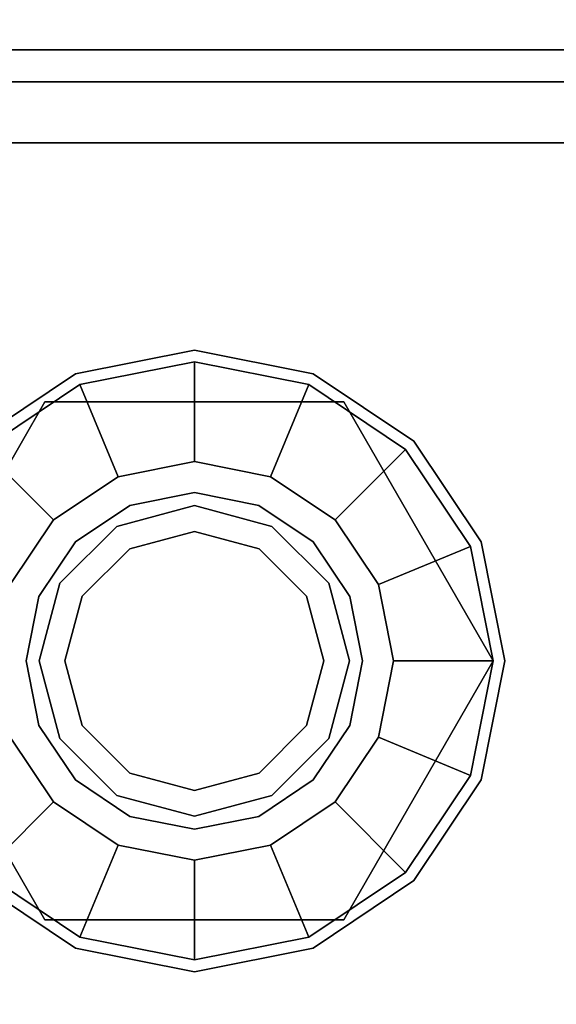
# Model space of a CAD drawing. Extents: x -48 to 48, y -49.6 to 48.
# Tile 652 of 656: x 11.3 to 12.6, y 0.9 to 3.3. Entities that reach past the tile are written whole.
import ezdxf

# ---------------------------------------------------------------- set-up
doc = ezdxf.new("R2010")
doc.units = 0

msp = doc.modelspace()

# ---------------------------------------------------------------- linework, layer by layer
at = {"layer": '13H1 [57]', "color": 0}
for points, invisible_edges in [([(9.5, -3.25, 63.5625), (9.5, 3.75, 63.5625), (14.5, 3.75, 63.5625)], 12), ([(9.5, -3.25, 63.5625), (14.5, 3.75, 63.5625), (14.5, -3.25, 63.5625)], 1), ([(14.5, -3.25, 64.0625), (14.5, 3.75, 64.0625), (9.5, 3.75, 64.0625)], 12), ([(14.5, -3.25, 64.0625), (9.5, 3.75, 64.0625), (9.5, -3.25, 64.0625)], 1)]:
    msp.add_3dface(points, dxfattribs=dict(at, invisible_edges=invisible_edges))
at = {"layer": '13H1 [57]', "color": 6}
for points, invisible_edges in [([(12.1563, 1.75, 63.5575), (11.5945, 2.12533, 63.5575), (11.75, 2.15625, 63.5575)], 13), ([(12.1253, 1.90547, 64.0675), (11.75, 2.15625, 64.0675), (11.5945, 2.12533, 64.0675)], 13), ([(12.1563, 1.75, 63.5575), (11.75, 2.15625, 63.5575), (11.9055, 2.12533, 63.5575)], 13), ([(12.1253, 1.90547, 64.0675), (11.9055, 2.12533, 64.0675), (11.75, 2.15625, 64.0675)], 13), ([(12.1563, 1.75, 63.5575), (11.4627, 2.03726, 63.5575), (11.5945, 2.12533, 63.5575)], 13), ([(12.1253, 1.90547, 64.0675), (11.5945, 2.12533, 64.0675), (11.4627, 2.03726, 64.0675)], 13), ([(12.1563, 1.75, 63.5575), (11.9055, 2.12533, 63.5575), (12.0373, 2.03726, 63.5575)], 13), ([(12.1253, 1.90547, 64.0675), (12.0373, 2.03726, 64.0675), (11.9055, 2.12533, 64.0675)], 12), ([(12.1563, 1.75, 63.5575), (11.3747, 1.90547, 63.5575), (11.4627, 2.03726, 63.5575)], 13), ([(12.1253, 1.90547, 64.0675), (11.4627, 2.03726, 64.0675), (11.3747, 1.90547, 64.0675)], 13), ([(12.1563, 1.75, 63.5575), (12.0373, 2.03726, 63.5575), (12.1253, 1.90547, 63.5575)], 1), ([(12.1563, 1.75, 63.5575), (11.3438, 1.75, 63.5575), (11.3747, 1.90547, 63.5575)], 13), ([(12.1253, 1.90547, 64.0675), (11.3747, 1.90547, 64.0675), (11.3438, 1.75, 64.0675)], 13), ([(12.1253, 1.90547, 64.0675), (11.3438, 1.75, 64.0675), (11.3747, 1.59453, 64.0675)], 13), ([(12.1253, 1.90547, 64.0675), (11.3747, 1.59453, 64.0675), (11.4627, 1.46274, 64.0675)], 13), ([(12.1253, 1.90547, 64.0675), (11.4627, 1.46274, 64.0675), (11.5945, 1.37467, 64.0675)], 13), ([(12.1253, 1.90547, 64.0675), (11.5945, 1.37467, 64.0675), (11.75, 1.34375, 64.0675)], 13), ([(12.1253, 1.90547, 64.0675), (11.75, 1.34375, 64.0675), (11.9055, 1.37467, 64.0675)], 13), ([(12.1253, 1.90547, 64.0675), (11.9055, 1.37467, 64.0675), (12.0373, 1.46274, 64.0675)], 13), ([(12.1253, 1.90547, 64.0675), (12.0373, 1.46274, 64.0675), (12.1253, 1.59453, 64.0675)], 13), ([(12.1253, 1.90547, 64.0675), (12.1253, 1.59453, 64.0675), (12.1562, 1.75, 64.0675)], 1), ([(12.1563, 1.75, 63.5575), (11.3747, 1.59453, 63.5575), (11.3438, 1.75, 63.5575)], 13), ([(12.1563, 1.75, 63.5575), (11.4627, 1.46274, 63.5575), (11.3747, 1.59453, 63.5575)], 13), ([(12.1563, 1.75, 63.5575), (11.5945, 1.37467, 63.5575), (11.4627, 1.46274, 63.5575)], 13), ([(12.1563, 1.75, 63.5575), (11.75, 1.34375, 63.5575), (11.5945, 1.37467, 63.5575)], 13), ([(12.1563, 1.75, 63.5575), (11.9055, 1.37467, 63.5575), (11.75, 1.34375, 63.5575)], 13), ([(12.1563, 1.75, 63.5575), (12.0373, 1.46274, 63.5575), (11.9055, 1.37467, 63.5575)], 13), ([(12.1563, 1.75, 63.5575), (12.1253, 1.59453, 63.5575), (12.0373, 1.46274, 63.5575)], 12)]:
    msp.add_3dface(points, dxfattribs=dict(at, invisible_edges=invisible_edges))
at = {"layer": '2C1 [2]', "color": 1}
for points, invisible_edges in [([(0.1725, 4.5375, 46.125), (5.35616, 3.26306, 46.125), (15.0475, -3.225, 46.125)], 15), ([(0.1725, 4.5375, 46.125), (15.0475, -3.225, 46.125), (5.5475, -3.225, 46.125)], 13), ([(0.1725, 4.5375, 29.5375), (5.35616, 3.26306, 29.5375), (15.0475, -3.225, 29.5375)], 15), ([(0.1725, 4.5375, 29.5375), (15.0475, -3.225, 29.5375), (5.5475, -3.225, 29.5375)], 13), ([(5.35616, 3.26306, 46.125), (5.5475, 3.225, 46.125), (15.0475, -3.225, 46.125)], 14), ([(5.35616, 3.26306, 29.5375), (5.5475, 3.225, 29.5375), (15.0475, -3.225, 29.5375)], 14), ([(0.1725, -4.5375, 46.625), (5.35616, -3.26306, 46.625), (15.0475, 3.225, 46.625)], 15), ([(0.1725, -4.5375, 46.625), (15.0475, 3.225, 46.625), (5.5475, 3.225, 46.625)], 13), ([(0.1725, -4.5375, 30.0375), (5.35616, -3.26306, 30.0375), (15.0475, 3.225, 30.0375)], 15), ([(0.1725, -4.5375, 30.0375), (15.0475, 3.225, 30.0375), (5.5475, 3.225, 30.0375)], 13), ([(5.35616, -3.26306, 46.625), (5.5475, -3.225, 46.625), (15.0475, 3.225, 46.625)], 14), ([(5.35616, -3.26306, 30.0375), (5.5475, -3.225, 30.0375), (15.0475, 3.225, 30.0375)], 14), ([(5.5475, 3.225, 46.125), (15.0475, 3.225, 46.125), (15.0475, -3.225, 46.125)], 12), ([(5.5475, -3.225, 46.625), (15.0475, -3.225, 46.625), (15.0475, 3.225, 46.625)], 12), ([(5.5475, 3.225, 46.125), (5.5475, 3.225, 46.625), (15.0475, 3.225, 46.625)], 12), ([(5.5475, 3.225, 46.125), (15.0475, 3.225, 46.625), (15.0475, 3.225, 46.125)], 1), ([(5.5475, 3.225, 29.5375), (15.0475, 3.225, 29.5375), (15.0475, -3.225, 29.5375)], 12), ([(5.5475, -3.225, 30.0375), (15.0475, -3.225, 30.0375), (15.0475, 3.225, 30.0375)], 12), ([(5.5475, 3.225, 29.5375), (5.5475, 3.225, 30.0375), (15.0475, 3.225, 30.0375)], 12), ([(5.5475, 3.225, 29.5375), (15.0475, 3.225, 30.0375), (15.0475, 3.225, 29.5375)], 1)]:
    msp.add_3dface(points, dxfattribs=dict(at, invisible_edges=invisible_edges))
at = {"layer": '3P2 [9]', "color": 0}
for points, invisible_edges in [([(7.5625, 2.21875, 46.125), (15.0625, 3, 46.125), (6.0625, 3, 46.125)], 13), ([(13.5625, 2.21875, 46), (10.5625, 2.21875, 46), (6.0625, 3, 46)], 15), ([(13.5625, 2.21875, 46), (6.0625, 3, 46), (15.0625, 3, 46)], 13), ([(15.0625, 3, 46.125), (15.0625, 3, 46), (6.0625, 3, 46)], 12), ([(15.0625, 3, 46.125), (6.0625, 3, 46), (6.0625, 3, 46.125)], 1), ([(7.5625, 2.21875, 46.125), (10.5625, 2.21875, 46.125), (15.0625, 3, 46.125)], 15), ([(10.5625, 2.21875, 46.125), (13.5625, 2.21875, 46.125), (15.0625, 3, 46.125)], 15), ([(10.5625, 2.21875, 46.125), (10.7969, 2.15595, 46.125), (13.0938, 1.75, 46.125)], 14), ([(10.5625, 2.21875, 46.125), (13.0938, 1.75, 46.125), (13.1566, 1.98438, 46.125)], 13), ([(10.5625, 2.21875, 46.125), (13.1566, 1.98438, 46.125), (13.3281, 2.15595, 46.125)], 13), ([(10.5625, 2.21875, 46.125), (13.3281, 2.15595, 46.125), (13.5625, 2.21875, 46.125)], 13), ([(13.5625, 2.21875, 46), (10.7969, 2.15595, 46), (10.5625, 2.21875, 46)], 13), ([(13.5625, 2.21875, 46), (10.9684, 1.98438, 46), (10.7969, 2.15595, 46)], 13), ([(13.5625, 2.21875, 46), (11.0313, 1.75, 46), (10.9684, 1.98438, 46)], 13), ([(13.5625, 2.21875, 46), (13.3281, 2.15595, 46), (11.0313, 1.75, 46)], 14), ([(10.7969, 2.15595, 46.125), (10.9684, 1.98438, 46.125), (13.0938, 0.5, 46.125)], 14), ([(10.7969, 2.15595, 46.125), (13.0938, 0.5, 46.125), (13.0938, 1.75, 46.125)], 13), ([(13.3281, 2.15595, 46), (13.1566, 1.98438, 46), (11.0313, 0.5, 46)], 14), ([(13.3281, 2.15595, 46), (11.0313, 0.5, 46), (11.0313, 1.75, 46)], 13), ([(10.9684, 1.98438, 46.125), (11.0313, 1.75, 46.125), (13.0938, 0.5, 46.125)], 14), ([(13.1566, 1.98438, 46), (13.0938, 1.75, 46), (11.0313, 0.5, 46)], 14), ([(11.0313, 1.75, 46.125), (11.0313, 0.5, 46.125), (13.0938, 0.5, 46.125)], 12), ([(13.0938, 1.75, 46), (13.0938, 0.5, 46), (11.0313, 0.5, 46)], 12)]:
    msp.add_3dface(points, dxfattribs=dict(at, invisible_edges=invisible_edges))
at = {"layer": '5B2 [24]', "color": 1}
for points, invisible_edges in [([(48, 0.8425, 45.57), (6.0625, 0.8425, 45.57), (6.0625, 3.495, 45.57)], 12), ([(48, 0.8425, 45.57), (6.0625, 3.495, 45.57), (48, 3.495, 45.57)], 1), ([(48, 3.495, 30.53), (6.0625, 3.495, 30.53), (6.0625, 0.8425, 30.53)], 12), ([(48, 3.495, 30.53), (6.0625, 0.8425, 30.53), (48, 0.8425, 30.53)], 1), ([(48, -3.495, 30.1), (6.0625, -3.495, 30.1), (6.0625, 3.495, 30.1)], 12), ([(48, -3.495, 30.1), (6.0625, 3.495, 30.1), (48, 3.495, 30.1)], 1), ([(48, 3.495, 46), (6.0625, 3.495, 46), (6.0625, -3.495, 46)], 12), ([(48, 3.495, 46), (6.0625, -3.495, 46), (48, -3.495, 46)], 1)]:
    msp.add_3dface(points, dxfattribs=dict(at, invisible_edges=invisible_edges))
at = {"layer": '6B2 [51]', "color": 1}
for points, invisible_edges in [([(44, 0.8425, 79.57), (1, 0.8425, 79.57), (1, 3.495, 79.57)], 12), ([(44, 0.8425, 79.57), (1, 3.495, 79.57), (44, 3.495, 79.57)], 1), ([(44, 3.495, 64.53), (1, 3.495, 64.53), (1, 0.8425, 64.53)], 12), ([(44, 3.495, 64.53), (1, 0.8425, 64.53), (44, 0.8425, 64.53)], 1), ([(44, -3.495, 64.1), (1, -3.495, 64.1), (1, 3.495, 64.1)], 12), ([(44, -3.495, 64.1), (1, 3.495, 64.1), (44, 3.495, 64.1)], 1), ([(44, 3.495, 80), (1, 3.495, 80), (1, -3.495, 80)], 12), ([(44, 3.495, 80), (1, -3.495, 80), (44, -3.495, 80)], 1)]:
    msp.add_3dface(points, dxfattribs=dict(at, invisible_edges=invisible_edges))
at = {"layer": '6B2 [51]', "color": 0}
for points, invisible_edges in [([(7, 3.1475, 77), (7, 0.1475, 77), (29, 0.1475, 77)], 12), ([(7, 3.1475, 77), (29, 0.1475, 77), (29, 3.1475, 77)], 1), ([(29, 3.1475, 76.5), (29, 0.1475, 76.5), (7, 0.1475, 76.5)], 12), ([(29, 3.1475, 76.5), (7, 0.1475, 76.5), (7, 3.1475, 76.5)], 1), ([(29, 3.1475, 77), (29, 3.1475, 76.5), (7, 3.1475, 76.5)], 12), ([(29, 3.1475, 77), (7, 3.1475, 76.5), (7, 3.1475, 77)], 1), ([(7, 3.1475, 67.5), (7, 0.1475, 67.5), (29, 0.1475, 67.5)], 12), ([(7, 3.1475, 67.5), (29, 0.1475, 67.5), (29, 3.1475, 67.5)], 1), ([(29, 3.1475, 67), (29, 0.1475, 67), (7, 0.1475, 67)], 12), ([(29, 3.1475, 67), (7, 0.1475, 67), (7, 3.1475, 67)], 1), ([(29, 3.1475, 67.5), (29, 3.1475, 67), (7, 3.1475, 67)], 12), ([(29, 3.1475, 67.5), (7, 3.1475, 67), (7, 3.1475, 67.5)], 1), ([(12.4429, 2.03701, 63.5605), (11.75, 2.5, 63.5605), (11.463, 2.44291, 63.5605)], 13), ([(11.75, 2.5, 63.5605), (11.75, 2.5, 63.4043), (11.463, 2.44291, 63.4043)], 12), ([(11.75, 2.5, 63.5605), (11.463, 2.44291, 63.4043), (11.463, 2.44291, 63.5605)], 1), ([(12.5, 1.75, 63.4043), (11.463, 2.44291, 63.4043), (11.75, 2.5, 63.4043)], 13), ([(12.4429, 2.03701, 63.5605), (12.037, 2.44291, 63.5605), (11.75, 2.5, 63.5605)], 13), ([(12.037, 2.44291, 63.5605), (12.037, 2.44291, 63.4043), (11.75, 2.5, 63.4043)], 12), ([(12.037, 2.44291, 63.5605), (11.75, 2.5, 63.4043), (11.75, 2.5, 63.5605)], 1), ([(12.5, 1.75, 63.4043), (11.75, 2.5, 63.4043), (12.037, 2.44291, 63.4043)], 13), ([(11.75, 2.23113, 65.0008), (11.75, 2.47169, 64.7664), (11.4738, 2.41675, 64.7664)], 12), ([(12.4168, 1.47382, 64.7664), (11.4738, 2.41675, 64.7664), (11.75, 2.47169, 64.7664)], 13), ([(12.4717, 1.75, 64.7664), (11.75, 2.47169, 64.7664), (11.4738, 2.41675, 64.7664)], 13), ([(11.75, 2.47169, 64.7664), (11.75, 2.47169, 64.532), (11.4738, 2.41675, 64.532)], 12), ([(11.75, 2.47169, 64.7664), (11.4738, 2.41675, 64.532), (11.4738, 2.41675, 64.7664)], 1), ([(12.4168, 1.47382, 64.532), (11.4738, 2.41675, 64.532), (11.75, 2.47169, 64.532)], 13), ([(11.9341, 2.1945, 65.0008), (12.0262, 2.41675, 64.7664), (11.75, 2.47169, 64.7664)], 12), ([(11.9341, 2.1945, 65.0008), (11.75, 2.47169, 64.7664), (11.75, 2.23113, 65.0008)], 1), ([(12.4168, 1.47382, 64.7664), (11.75, 2.47169, 64.7664), (12.0262, 2.41675, 64.7664)], 13), ([(12.4717, 1.75, 64.7664), (12.0262, 2.41675, 64.7664), (11.75, 2.47169, 64.7664)], 13), ([(12.0262, 2.41675, 64.7664), (12.0262, 2.41675, 64.532), (11.75, 2.47169, 64.532)], 12), ([(12.0262, 2.41675, 64.7664), (11.75, 2.47169, 64.532), (11.75, 2.47169, 64.7664)], 1), ([(12.4168, 1.47382, 64.532), (11.75, 2.47169, 64.532), (12.0262, 2.41675, 64.532)], 13), ([(12.4429, 2.03701, 63.5605), (11.463, 2.44291, 63.5605), (11.2197, 2.28033, 63.5605)], 13), ([(11.463, 2.44291, 63.5605), (11.463, 2.44291, 63.4043), (11.2197, 2.28033, 63.4043)], 12), ([(11.463, 2.44291, 63.5605), (11.2197, 2.28033, 63.4043), (11.2197, 2.28033, 63.5605)], 1), ([(12.5, 1.75, 63.4043), (11.2197, 2.28033, 63.4043), (11.463, 2.44291, 63.4043)], 13), ([(12.4429, 2.03701, 63.5605), (12.2803, 2.28033, 63.5605), (12.037, 2.44291, 63.5605)], 12), ([(12.2803, 2.28033, 63.5605), (12.2803, 2.28033, 63.4043), (12.037, 2.44291, 63.4043)], 12), ([(12.2803, 2.28033, 63.5605), (12.037, 2.44291, 63.4043), (12.037, 2.44291, 63.5605)], 1), ([(12.5, 1.75, 63.4043), (12.037, 2.44291, 63.4043), (12.2803, 2.28033, 63.4043)], 13), ([(11.5659, 2.1945, 65.0008), (11.4738, 2.41675, 64.7664), (11.2397, 2.26031, 64.7664)], 12), ([(12.4168, 1.47382, 64.7664), (11.2397, 2.26031, 64.7664), (11.4738, 2.41675, 64.7664)], 13), ([(12.4717, 1.75, 64.7664), (11.4738, 2.41675, 64.7664), (11.2397, 2.26031, 64.7664)], 13), ([(11.4738, 2.41675, 64.7664), (11.4738, 2.41675, 64.532), (11.2397, 2.26031, 64.532)], 12), ([(11.4738, 2.41675, 64.7664), (11.2397, 2.26031, 64.532), (11.2397, 2.26031, 64.7664)], 1), ([(12.4168, 1.47382, 64.532), (11.2397, 2.26031, 64.532), (11.4738, 2.41675, 64.532)], 13), ([(11.75, 2.23113, 65.0008), (11.4738, 2.41675, 64.7664), (11.5659, 2.1945, 65.0008)], 1), ([(12.0902, 2.09021, 65.0008), (12.0262, 2.41675, 64.7664), (11.9341, 2.1945, 65.0008)], 1), ([(12.0902, 2.09021, 65.0008), (12.2603, 2.26031, 64.7664), (12.0262, 2.41675, 64.7664)], 12), ([(12.4168, 1.47382, 64.7664), (12.0262, 2.41675, 64.7664), (12.2603, 2.26031, 64.7664)], 13), ([(12.4717, 1.75, 64.7664), (12.2603, 2.26031, 64.7664), (12.0262, 2.41675, 64.7664)], 13), ([(12.2603, 2.26031, 64.7664), (12.2603, 2.26031, 64.532), (12.0262, 2.41675, 64.532)], 12), ([(12.2603, 2.26031, 64.7664), (12.0262, 2.41675, 64.532), (12.0262, 2.41675, 64.7664)], 1), ([(12.4168, 1.47382, 64.532), (12.0262, 2.41675, 64.532), (12.2603, 2.26031, 64.532)], 13), ([(12.4717, 1.75, 63.4043), (11.3892, 2.375, 63.4043), (11.0283, 1.75, 63.4043)], 13), ([(11.3892, 2.375, 63.4043), (11.3892, 2.375, 62.6699), (11.0283, 1.75, 62.6699)], 12), ([(11.3892, 2.375, 63.4043), (11.0283, 1.75, 62.6699), (11.0283, 1.75, 63.4043)], 1), ([(12.1108, 1.125, 62.6699), (11.0283, 1.75, 62.6699), (11.3892, 2.375, 62.6699)], 13), ([(12.4717, 1.75, 63.4043), (12.1108, 2.375, 63.4043), (11.3892, 2.375, 63.4043)], 12), ([(12.1108, 2.375, 63.4043), (12.1108, 2.375, 62.6699), (11.3892, 2.375, 62.6699)], 12), ([(12.1108, 2.375, 63.4043), (11.3892, 2.375, 62.6699), (11.3892, 2.375, 63.4043)], 1), ([(12.1108, 1.125, 62.6699), (11.3892, 2.375, 62.6699), (12.1108, 2.375, 62.6699)], 13), ([(12.4717, 1.75, 63.4043), (12.4717, 1.75, 62.6699), (12.1108, 2.375, 62.6699)], 12), ([(12.4717, 1.75, 63.4043), (12.1108, 2.375, 62.6699), (12.1108, 2.375, 63.4043)], 1), ([(12.1108, 1.125, 62.6699), (12.1108, 2.375, 62.6699), (12.4717, 1.75, 62.6699)], 1), ([(12.4429, 2.03701, 63.5605), (11.2197, 2.28033, 63.5605), (11.0571, 2.03701, 63.5605)], 13), ([(12.5, 1.75, 63.4043), (11.0571, 2.03701, 63.4043), (11.2197, 2.28033, 63.4043)], 13), ([(11.4098, 2.09021, 65.0008), (11.2397, 2.26031, 64.7664), (11.0832, 2.02618, 64.7664)], 12), ([(12.4168, 1.47382, 64.7664), (11.0832, 2.02618, 64.7664), (11.2397, 2.26031, 64.7664)], 13), ([(12.4717, 1.75, 64.7664), (11.2397, 2.26031, 64.7664), (11.0832, 2.02618, 64.7664)], 13), ([(12.4168, 1.47382, 64.532), (11.0832, 2.02618, 64.532), (11.2397, 2.26031, 64.532)], 13), ([(11.5659, 2.1945, 65.0008), (11.2397, 2.26031, 64.7664), (11.4098, 2.09021, 65.0008)], 1), ([(12.1945, 1.93412, 65.0008), (12.2603, 2.26031, 64.7664), (12.0902, 2.09021, 65.0008)], 1), ([(12.1945, 1.93412, 65.0008), (12.4168, 2.02618, 64.7664), (12.2603, 2.26031, 64.7664)], 12), ([(12.4168, 1.47382, 64.7664), (12.2603, 2.26031, 64.7664), (12.4168, 2.02618, 64.7664)], 13), ([(12.4717, 1.75, 64.7664), (12.4168, 2.02618, 64.7664), (12.2603, 2.26031, 64.7664)], 12), ([(12.4168, 2.02618, 64.7664), (12.4168, 2.02618, 64.532), (12.2603, 2.26031, 64.532)], 12), ([(12.4168, 2.02618, 64.7664), (12.2603, 2.26031, 64.532), (12.2603, 2.26031, 64.7664)], 1), ([(12.4168, 1.47382, 64.532), (12.2603, 2.26031, 64.532), (12.4168, 2.02618, 64.532)], 13), ([(12.4429, 2.03701, 63.5605), (12.4429, 2.03701, 63.4043), (12.2803, 2.28033, 63.4043)], 12), ([(12.4429, 2.03701, 63.5605), (12.2803, 2.28033, 63.4043), (12.2803, 2.28033, 63.5605)], 1), ([(12.5, 1.75, 63.4043), (12.2803, 2.28033, 63.4043), (12.4429, 2.03701, 63.4043)], 1), ([(12.2311, 1.75, 65.0008), (11.75, 2.23113, 65.0008), (11.5659, 2.1945, 65.0008)], 13), ([(12.2311, 1.75, 65.0008), (11.9341, 2.1945, 65.0008), (11.75, 2.23113, 65.0008)], 13), ([(12.2311, 1.75, 65.0008), (11.5659, 2.1945, 65.0008), (11.4098, 2.09021, 65.0008)], 13), ([(12.2311, 1.75, 65.0008), (12.0902, 2.09021, 65.0008), (11.9341, 2.1945, 65.0008)], 13), ([(12.0748, 1.9375, 64.532), (11.75, 2.125, 64.532), (11.5625, 2.07476, 64.532)], 13), ([(11.75, 2.125, 64.532), (11.75, 2.125, 63.5605), (11.5625, 2.07476, 63.5605)], 12), ([(11.75, 2.125, 64.532), (11.5625, 2.07476, 63.5605), (11.5625, 2.07476, 64.532)], 1), ([(12.125, 1.75, 63.5605), (11.5625, 2.07476, 63.5605), (11.75, 2.125, 63.5605)], 13), ([(12.0748, 1.9375, 62.6699), (11.75, 2.125, 62.6699), (11.5625, 2.07476, 62.6699)], 13), ([(11.75, 2.125, 62.6699), (11.75, 2.125, 62.53), (11.5625, 2.07476, 62.53)], 12), ([(11.75, 2.125, 62.6699), (11.5625, 2.07476, 62.53), (11.5625, 2.07476, 62.6699)], 1), ([(12.125, 1.75, 62.53), (11.5625, 2.07476, 62.53), (11.75, 2.125, 62.53)], 13), ([(12.0748, 1.9375, 64.532), (11.9375, 2.07476, 64.532), (11.75, 2.125, 64.532)], 12), ([(11.9375, 2.07476, 64.532), (11.9375, 2.07476, 63.5605), (11.75, 2.125, 63.5605)], 12), ([(11.9375, 2.07476, 64.532), (11.75, 2.125, 63.5605), (11.75, 2.125, 64.532)], 1), ([(12.125, 1.75, 63.5605), (11.75, 2.125, 63.5605), (11.9375, 2.07476, 63.5605)], 13), ([(12.0748, 1.9375, 62.6699), (11.9375, 2.07476, 62.6699), (11.75, 2.125, 62.6699)], 12), ([(11.9375, 2.07476, 62.6699), (11.9375, 2.07476, 62.53), (11.75, 2.125, 62.53)], 12), ([(11.9375, 2.07476, 62.6699), (11.75, 2.125, 62.53), (11.75, 2.125, 62.6699)], 1), ([(12.125, 1.75, 62.53), (11.75, 2.125, 62.53), (11.9375, 2.07476, 62.53)], 13), ([(11.4098, 2.09021, 65.0008), (11.0832, 2.02618, 64.7664), (11.3055, 1.93412, 65.0008)], 1), ([(12.2311, 1.75, 65.0008), (11.4098, 2.09021, 65.0008), (11.3055, 1.93412, 65.0008)], 13), ([(12.0748, 1.9375, 64.532), (11.5625, 2.07476, 64.532), (11.4252, 1.9375, 64.532)], 13), ([(11.5625, 2.07476, 64.532), (11.5625, 2.07476, 63.5605), (11.4252, 1.9375, 63.5605)], 12), ([(11.5625, 2.07476, 64.532), (11.4252, 1.9375, 63.5605), (11.4252, 1.9375, 64.532)], 1), ([(12.125, 1.75, 63.5605), (11.4252, 1.9375, 63.5605), (11.5625, 2.07476, 63.5605)], 13), ([(12.0748, 1.9375, 62.6699), (11.5625, 2.07476, 62.6699), (11.4252, 1.9375, 62.6699)], 13), ([(11.5625, 2.07476, 62.6699), (11.5625, 2.07476, 62.53), (11.4252, 1.9375, 62.53)], 12), ([(11.5625, 2.07476, 62.6699), (11.4252, 1.9375, 62.53), (11.4252, 1.9375, 62.6699)], 1), ([(12.125, 1.75, 62.53), (11.4252, 1.9375, 62.53), (11.5625, 2.07476, 62.53)], 13), ([(12.0748, 1.9375, 64.532), (12.0748, 1.9375, 63.5605), (11.9375, 2.07476, 63.5605)], 12), ([(12.0748, 1.9375, 64.532), (11.9375, 2.07476, 63.5605), (11.9375, 2.07476, 64.532)], 1), ([(12.125, 1.75, 63.5605), (11.9375, 2.07476, 63.5605), (12.0748, 1.9375, 63.5605)], 1), ([(12.0748, 1.9375, 62.6699), (12.0748, 1.9375, 62.53), (11.9375, 2.07476, 62.53)], 12), ([(12.0748, 1.9375, 62.6699), (11.9375, 2.07476, 62.53), (11.9375, 2.07476, 62.6699)], 1), ([(12.125, 1.75, 62.53), (11.9375, 2.07476, 62.53), (12.0748, 1.9375, 62.53)], 1), ([(12.2311, 1.75, 65.0008), (12.1945, 1.93412, 65.0008), (12.0902, 2.09021, 65.0008)], 12), ([(12.0206, 1.90625, 62.53), (11.75, 2.0625, 62.53), (11.5938, 2.02063, 62.53)], 13), ([(11.75, 2.0625, 62.53), (11.75, 2.0625, 61.78), (11.5938, 2.02063, 61.78)], 12), ([(11.75, 2.0625, 62.53), (11.5938, 2.02063, 61.78), (11.5938, 2.02063, 62.53)], 1), ([(12.0625, 1.75, 61.78), (11.5938, 2.02063, 61.78), (11.75, 2.0625, 61.78)], 13), ([(12.0206, 1.90625, 62.53), (11.9062, 2.02063, 62.53), (11.75, 2.0625, 62.53)], 12), ([(11.9062, 2.02063, 62.53), (11.9062, 2.02063, 61.78), (11.75, 2.0625, 61.78)], 12), ([(11.9062, 2.02063, 62.53), (11.75, 2.0625, 61.78), (11.75, 2.0625, 62.53)], 1), ([(12.0625, 1.75, 61.78), (11.75, 2.0625, 61.78), (11.9062, 2.02063, 61.78)], 13), ([(12.4429, 2.03701, 63.5605), (11.0571, 2.03701, 63.5605), (11, 1.75, 63.5605)], 13), ([(12.4429, 2.03701, 63.5605), (11, 1.75, 63.5605), (11.0571, 1.46299, 63.5605)], 13), ([(12.5, 1.75, 63.4043), (11, 1.75, 63.4043), (11.0571, 2.03701, 63.4043)], 13), ([(12.4168, 1.47382, 64.7664), (11.0283, 1.75, 64.7664), (11.0832, 2.02618, 64.7664)], 13), ([(12.4717, 1.75, 64.7664), (11.0832, 2.02618, 64.7664), (11.0283, 1.75, 64.7664)], 13), ([(12.4168, 1.47382, 64.532), (11.0283, 1.75, 64.532), (11.0832, 2.02618, 64.532)], 13), ([(12.4429, 2.03701, 63.5605), (11.0571, 1.46299, 63.5605), (11.2197, 1.21967, 63.5605)], 13), ([(12.4429, 2.03701, 63.5605), (11.2197, 1.21967, 63.5605), (11.463, 1.05709, 63.5605)], 13), ([(12.4429, 2.03701, 63.5605), (11.463, 1.05709, 63.5605), (11.75, 1, 63.5605)], 13), ([(12.0206, 1.90625, 62.53), (11.5938, 2.02063, 62.53), (11.4794, 1.90625, 62.53)], 13), ([(11.5938, 2.02063, 62.53), (11.5938, 2.02063, 61.78), (11.4794, 1.90625, 61.78)], 12), ([(11.5938, 2.02063, 62.53), (11.4794, 1.90625, 61.78), (11.4794, 1.90625, 62.53)], 1), ([(12.0625, 1.75, 61.78), (11.4794, 1.90625, 61.78), (11.5938, 2.02063, 61.78)], 13), ([(12.4429, 2.03701, 63.5605), (11.75, 1, 63.5605), (12.037, 1.05709, 63.5605)], 13), ([(12.0206, 1.90625, 62.53), (12.0206, 1.90625, 61.78), (11.9062, 2.02063, 61.78)], 12), ([(12.0206, 1.90625, 62.53), (11.9062, 2.02063, 61.78), (11.9062, 2.02063, 62.53)], 1), ([(12.0625, 1.75, 61.78), (11.9062, 2.02063, 61.78), (12.0206, 1.90625, 61.78)], 1), ([(12.4429, 2.03701, 63.5605), (12.037, 1.05709, 63.5605), (12.2803, 1.21967, 63.5605)], 13), ([(12.2311, 1.75, 65.0008), (12.4168, 2.02618, 64.7664), (12.1945, 1.93412, 65.0008)], 1), ([(12.2311, 1.75, 65.0008), (12.4717, 1.75, 64.7664), (12.4168, 2.02618, 64.7664)], 12), ([(12.4429, 2.03701, 63.5605), (12.2803, 1.21967, 63.5605), (12.4429, 1.46299, 63.5605)], 13), ([(12.4168, 1.47382, 64.7664), (12.4168, 2.02618, 64.7664), (12.4717, 1.75, 64.7664)], 1), ([(12.4717, 1.75, 64.7664), (12.4717, 1.75, 64.532), (12.4168, 2.02618, 64.532)], 12), ([(12.4717, 1.75, 64.7664), (12.4168, 2.02618, 64.532), (12.4168, 2.02618, 64.7664)], 1), ([(12.4168, 1.47382, 64.532), (12.4168, 2.02618, 64.532), (12.4717, 1.75, 64.532)], 1), ([(12.4429, 2.03701, 63.5605), (12.4429, 1.46299, 63.5605), (12.5, 1.75, 63.5605)], 1), ([(12.5, 1.75, 63.5605), (12.5, 1.75, 63.4043), (12.4429, 2.03701, 63.4043)], 12), ([(12.5, 1.75, 63.5605), (12.4429, 2.03701, 63.4043), (12.4429, 2.03701, 63.5605)], 1), ([(12.2311, 1.75, 65.0008), (11.3055, 1.93412, 65.0008), (11.2689, 1.75, 65.0008)], 13), ([(12.0748, 1.9375, 64.532), (11.4252, 1.9375, 64.532), (11.375, 1.75, 64.532)], 13), ([(12.0748, 1.9375, 64.532), (11.375, 1.75, 64.532), (11.4252, 1.5625, 64.532)], 13), ([(11.4252, 1.9375, 64.532), (11.4252, 1.9375, 63.5605), (11.375, 1.75, 63.5605)], 12), ([(11.4252, 1.9375, 64.532), (11.375, 1.75, 63.5605), (11.375, 1.75, 64.532)], 1), ([(12.125, 1.75, 63.5605), (11.375, 1.75, 63.5605), (11.4252, 1.9375, 63.5605)], 13), ([(12.0748, 1.9375, 62.6699), (11.4252, 1.9375, 62.6699), (11.375, 1.75, 62.6699)], 13), ([(12.0748, 1.9375, 62.6699), (11.375, 1.75, 62.6699), (11.4252, 1.5625, 62.6699)], 13), ([(11.4252, 1.9375, 62.6699), (11.4252, 1.9375, 62.53), (11.375, 1.75, 62.53)], 12), ([(11.4252, 1.9375, 62.6699), (11.375, 1.75, 62.53), (11.375, 1.75, 62.6699)], 1), ([(12.125, 1.75, 62.53), (11.375, 1.75, 62.53), (11.4252, 1.9375, 62.53)], 13), ([(12.0748, 1.9375, 64.532), (11.4252, 1.5625, 64.532), (11.5625, 1.42524, 64.532)], 13), ([(12.0748, 1.9375, 62.6699), (11.4252, 1.5625, 62.6699), (11.5625, 1.42524, 62.6699)], 13), ([(12.0748, 1.9375, 64.532), (11.5625, 1.42524, 64.532), (11.75, 1.375, 64.532)], 13), ([(12.0748, 1.9375, 62.6699), (11.5625, 1.42524, 62.6699), (11.75, 1.375, 62.6699)], 13), ([(12.0748, 1.9375, 64.532), (11.75, 1.375, 64.532), (11.9375, 1.42524, 64.532)], 13), ([(12.0748, 1.9375, 62.6699), (11.75, 1.375, 62.6699), (11.9375, 1.42524, 62.6699)], 13), ([(12.0748, 1.9375, 64.532), (11.9375, 1.42524, 64.532), (12.0748, 1.5625, 64.532)], 13), ([(12.0748, 1.9375, 62.6699), (11.9375, 1.42524, 62.6699), (12.0748, 1.5625, 62.6699)], 13), ([(12.0748, 1.9375, 64.532), (12.0748, 1.5625, 64.532), (12.125, 1.75, 64.532)], 1), ([(12.125, 1.75, 64.532), (12.125, 1.75, 63.5605), (12.0748, 1.9375, 63.5605)], 12), ([(12.125, 1.75, 64.532), (12.0748, 1.9375, 63.5605), (12.0748, 1.9375, 64.532)], 1), ([(12.0748, 1.9375, 62.6699), (12.0748, 1.5625, 62.6699), (12.125, 1.75, 62.6699)], 1), ([(12.125, 1.75, 62.6699), (12.125, 1.75, 62.53), (12.0748, 1.9375, 62.53)], 12), ([(12.125, 1.75, 62.6699), (12.0748, 1.9375, 62.53), (12.0748, 1.9375, 62.6699)], 1), ([(12.0206, 1.90625, 62.53), (11.4794, 1.90625, 62.53), (11.4375, 1.75, 62.53)], 13), ([(12.0206, 1.90625, 62.53), (11.4375, 1.75, 62.53), (11.4794, 1.59375, 62.53)], 13), ([(11.4794, 1.90625, 62.53), (11.4794, 1.90625, 61.78), (11.4375, 1.75, 61.78)], 12), ([(11.4794, 1.90625, 62.53), (11.4375, 1.75, 61.78), (11.4375, 1.75, 62.53)], 1), ([(12.0625, 1.75, 61.78), (11.4375, 1.75, 61.78), (11.4794, 1.90625, 61.78)], 13), ([(12.0206, 1.90625, 62.53), (11.4794, 1.59375, 62.53), (11.5938, 1.47937, 62.53)], 13), ([(12.0206, 1.90625, 62.53), (11.5938, 1.47937, 62.53), (11.75, 1.4375, 62.53)], 13), ([(12.0206, 1.90625, 62.53), (11.75, 1.4375, 62.53), (11.9062, 1.47937, 62.53)], 13), ([(12.0206, 1.90625, 62.53), (11.9062, 1.47937, 62.53), (12.0206, 1.59375, 62.53)], 13), ([(12.0206, 1.90625, 62.53), (12.0206, 1.59375, 62.53), (12.0625, 1.75, 62.53)], 1), ([(12.0625, 1.75, 62.53), (12.0625, 1.75, 61.78), (12.0206, 1.90625, 61.78)], 12), ([(12.0625, 1.75, 62.53), (12.0206, 1.90625, 61.78), (12.0206, 1.90625, 62.53)], 1), ([(12.5, 1.75, 63.4043), (11.0571, 1.46299, 63.4043), (11, 1.75, 63.4043)], 13), ([(12.4168, 1.47382, 64.7664), (11.0832, 1.47382, 64.7664), (11.0283, 1.75, 64.7664)], 13), ([(12.4717, 1.75, 64.7664), (11.0283, 1.75, 64.7664), (11.0832, 1.47382, 64.7664)], 13), ([(12.4168, 1.47382, 64.532), (11.0832, 1.47382, 64.532), (11.0283, 1.75, 64.532)], 13), ([(12.4717, 1.75, 63.4043), (11.0283, 1.75, 63.4043), (11.3892, 1.125, 63.4043)], 13), ([(11.0283, 1.75, 63.4043), (11.0283, 1.75, 62.6699), (11.3892, 1.125, 62.6699)], 12), ([(11.0283, 1.75, 63.4043), (11.3892, 1.125, 62.6699), (11.3892, 1.125, 63.4043)], 1), ([(12.1108, 1.125, 62.6699), (11.3892, 1.125, 62.6699), (11.0283, 1.75, 62.6699)], 12), ([(12.5, 1.75, 63.4043), (11.2197, 1.21967, 63.4043), (11.0571, 1.46299, 63.4043)], 13), ([(12.4717, 1.75, 64.7664), (11.0832, 1.47382, 64.7664), (11.2397, 1.23969, 64.7664)], 13), ([(12.5, 1.75, 63.4043), (11.463, 1.05709, 63.4043), (11.2197, 1.21967, 63.4043)], 13), ([(12.4717, 1.75, 64.7664), (11.2397, 1.23969, 64.7664), (11.4738, 1.08325, 64.7664)], 13), ([(12.2311, 1.75, 65.0008), (11.2689, 1.75, 65.0008), (11.3055, 1.56588, 65.0008)], 13), ([(12.2311, 1.75, 65.0008), (11.3055, 1.56588, 65.0008), (11.4098, 1.40979, 65.0008)], 13), ([(11.375, 1.75, 64.532), (11.375, 1.75, 63.5605), (11.4252, 1.5625, 63.5605)], 12), ([(11.375, 1.75, 64.532), (11.4252, 1.5625, 63.5605), (11.4252, 1.5625, 64.532)], 1), ([(12.125, 1.75, 63.5605), (11.4252, 1.5625, 63.5605), (11.375, 1.75, 63.5605)], 13), ([(11.375, 1.75, 62.6699), (11.375, 1.75, 62.53), (11.4252, 1.5625, 62.53)], 12), ([(11.375, 1.75, 62.6699), (11.4252, 1.5625, 62.53), (11.4252, 1.5625, 62.6699)], 1), ([(12.125, 1.75, 62.53), (11.4252, 1.5625, 62.53), (11.375, 1.75, 62.53)], 13), ([(12.4717, 1.75, 63.4043), (11.3892, 1.125, 63.4043), (12.1108, 1.125, 63.4043)], 1), ([(12.2311, 1.75, 65.0008), (11.4098, 1.40979, 65.0008), (11.5659, 1.3055, 65.0008)], 13), ([(12.125, 1.75, 63.5605), (11.5625, 1.42524, 63.5605), (11.4252, 1.5625, 63.5605)], 13), ([(12.125, 1.75, 62.53), (11.5625, 1.42524, 62.53), (11.4252, 1.5625, 62.53)], 13), ([(11.4375, 1.75, 62.53), (11.4375, 1.75, 61.78), (11.4794, 1.59375, 61.78)], 12), ([(11.4375, 1.75, 62.53), (11.4794, 1.59375, 61.78), (11.4794, 1.59375, 62.53)], 1), ([(12.0625, 1.75, 61.78), (11.4794, 1.59375, 61.78), (11.4375, 1.75, 61.78)], 13), ([(12.5, 1.75, 63.4043), (11.75, 1, 63.4043), (11.463, 1.05709, 63.4043)], 13), ([(12.4717, 1.75, 64.7664), (11.4738, 1.08325, 64.7664), (11.75, 1.02831, 64.7664)], 13), ([(12.0625, 1.75, 61.78), (11.5938, 1.47937, 61.78), (11.4794, 1.59375, 61.78)], 13), ([(12.125, 1.75, 63.5605), (11.75, 1.375, 63.5605), (11.5625, 1.42524, 63.5605)], 13), ([(12.125, 1.75, 62.53), (11.75, 1.375, 62.53), (11.5625, 1.42524, 62.53)], 13), ([(12.2311, 1.75, 65.0008), (11.5659, 1.3055, 65.0008), (11.75, 1.26887, 65.0008)], 13), ([(12.0625, 1.75, 61.78), (11.75, 1.4375, 61.78), (11.5938, 1.47937, 61.78)], 13), ([(12.2311, 1.75, 65.0008), (11.75, 1.26887, 65.0008), (11.9341, 1.3055, 65.0008)], 13), ([(12.4717, 1.75, 64.7664), (11.75, 1.02831, 64.7664), (12.0262, 1.08325, 64.7664)], 13), ([(12.125, 1.75, 63.5605), (11.9375, 1.42524, 63.5605), (11.75, 1.375, 63.5605)], 13), ([(12.5, 1.75, 63.4043), (12.037, 1.05709, 63.4043), (11.75, 1, 63.4043)], 13), ([(12.125, 1.75, 62.53), (11.9375, 1.42524, 62.53), (11.75, 1.375, 62.53)], 13), ([(12.0625, 1.75, 61.78), (11.9062, 1.47937, 61.78), (11.75, 1.4375, 61.78)], 13), ([(12.0625, 1.75, 61.78), (12.0206, 1.59375, 61.78), (11.9062, 1.47937, 61.78)], 12), ([(12.2311, 1.75, 65.0008), (11.9341, 1.3055, 65.0008), (12.0902, 1.40979, 65.0008)], 13), ([(12.125, 1.75, 63.5605), (12.0748, 1.5625, 63.5605), (11.9375, 1.42524, 63.5605)], 12), ([(12.125, 1.75, 62.53), (12.0748, 1.5625, 62.53), (11.9375, 1.42524, 62.53)], 12), ([(12.0206, 1.59375, 62.53), (12.0206, 1.59375, 61.78), (12.0625, 1.75, 61.78)], 12), ([(12.0206, 1.59375, 62.53), (12.0625, 1.75, 61.78), (12.0625, 1.75, 62.53)], 1), ([(12.4717, 1.75, 64.7664), (12.0262, 1.08325, 64.7664), (12.2603, 1.23969, 64.7664)], 13), ([(12.5, 1.75, 63.4043), (12.2803, 1.21967, 63.4043), (12.037, 1.05709, 63.4043)], 13), ([(12.0748, 1.5625, 64.532), (12.0748, 1.5625, 63.5605), (12.125, 1.75, 63.5605)], 12), ([(12.0748, 1.5625, 64.532), (12.125, 1.75, 63.5605), (12.125, 1.75, 64.532)], 1), ([(12.0748, 1.5625, 62.6699), (12.0748, 1.5625, 62.53), (12.125, 1.75, 62.53)], 12), ([(12.0748, 1.5625, 62.6699), (12.125, 1.75, 62.53), (12.125, 1.75, 62.6699)], 1), ([(12.2311, 1.75, 65.0008), (12.0902, 1.40979, 65.0008), (12.1945, 1.56588, 65.0008)], 1), ([(12.1108, 1.125, 63.4043), (12.1108, 1.125, 62.6699), (12.4717, 1.75, 62.6699)], 12), ([(12.1108, 1.125, 63.4043), (12.4717, 1.75, 62.6699), (12.4717, 1.75, 63.4043)], 1), ([(12.1945, 1.56588, 65.0008), (12.4168, 1.47382, 64.7664), (12.4717, 1.75, 64.7664)], 12), ([(12.1945, 1.56588, 65.0008), (12.4717, 1.75, 64.7664), (12.2311, 1.75, 65.0008)], 1), ([(12.4717, 1.75, 64.7664), (12.2603, 1.23969, 64.7664), (12.4168, 1.47382, 64.7664)], 1), ([(12.5, 1.75, 63.4043), (12.4429, 1.46299, 63.4043), (12.2803, 1.21967, 63.4043)], 12), ([(12.4168, 1.47382, 64.7664), (12.4168, 1.47382, 64.532), (12.4717, 1.75, 64.532)], 12), ([(12.4168, 1.47382, 64.7664), (12.4717, 1.75, 64.532), (12.4717, 1.75, 64.7664)], 1), ([(12.4429, 1.46299, 63.5605), (12.4429, 1.46299, 63.4043), (12.5, 1.75, 63.4043)], 12), ([(12.4429, 1.46299, 63.5605), (12.5, 1.75, 63.4043), (12.5, 1.75, 63.5605)], 1), ([(11.4794, 1.59375, 62.53), (11.4794, 1.59375, 61.78), (11.5938, 1.47937, 61.78)], 12), ([(11.4794, 1.59375, 62.53), (11.5938, 1.47937, 61.78), (11.5938, 1.47937, 62.53)], 1), ([(11.9062, 1.47937, 62.53), (11.9062, 1.47937, 61.78), (12.0206, 1.59375, 61.78)], 12), ([(11.9062, 1.47937, 62.53), (12.0206, 1.59375, 61.78), (12.0206, 1.59375, 62.53)], 1), ([(11.3055, 1.56588, 65.0008), (11.2397, 1.23969, 64.7664), (11.4098, 1.40979, 65.0008)], 1), ([(11.4252, 1.5625, 64.532), (11.4252, 1.5625, 63.5605), (11.5625, 1.42524, 63.5605)], 12), ([(11.4252, 1.5625, 64.532), (11.5625, 1.42524, 63.5605), (11.5625, 1.42524, 64.532)], 1), ([(11.4252, 1.5625, 62.6699), (11.4252, 1.5625, 62.53), (11.5625, 1.42524, 62.53)], 12), ([(11.4252, 1.5625, 62.6699), (11.5625, 1.42524, 62.53), (11.5625, 1.42524, 62.6699)], 1), ([(11.9375, 1.42524, 64.532), (11.9375, 1.42524, 63.5605), (12.0748, 1.5625, 63.5605)], 12), ([(11.9375, 1.42524, 64.532), (12.0748, 1.5625, 63.5605), (12.0748, 1.5625, 64.532)], 1), ([(11.9375, 1.42524, 62.6699), (11.9375, 1.42524, 62.53), (12.0748, 1.5625, 62.53)], 12), ([(11.9375, 1.42524, 62.6699), (12.0748, 1.5625, 62.53), (12.0748, 1.5625, 62.6699)], 1), ([(12.0902, 1.40979, 65.0008), (12.4168, 1.47382, 64.7664), (12.1945, 1.56588, 65.0008)], 1), ([(12.4168, 1.47382, 64.7664), (11.2397, 1.23969, 64.7664), (11.0832, 1.47382, 64.7664)], 13), ([(12.4168, 1.47382, 64.532), (11.2397, 1.23969, 64.532), (11.0832, 1.47382, 64.532)], 13), ([(12.4168, 1.47382, 64.7664), (11.4738, 1.08325, 64.7664), (11.2397, 1.23969, 64.7664)], 13), ([(12.4168, 1.47382, 64.532), (11.4738, 1.08325, 64.532), (11.2397, 1.23969, 64.532)], 13), ([(12.4168, 1.47382, 64.7664), (11.75, 1.02831, 64.7664), (11.4738, 1.08325, 64.7664)], 13), ([(12.4168, 1.47382, 64.532), (11.75, 1.02831, 64.532), (11.4738, 1.08325, 64.532)], 13), ([(11.5938, 1.47937, 62.53), (11.5938, 1.47937, 61.78), (11.75, 1.4375, 61.78)], 12), ([(11.5938, 1.47937, 62.53), (11.75, 1.4375, 61.78), (11.75, 1.4375, 62.53)], 1), ([(11.75, 1.4375, 62.53), (11.75, 1.4375, 61.78), (11.9062, 1.47937, 61.78)], 12), ([(11.75, 1.4375, 62.53), (11.9062, 1.47937, 61.78), (11.9062, 1.47937, 62.53)], 1), ([(12.4168, 1.47382, 64.7664), (12.0262, 1.08325, 64.7664), (11.75, 1.02831, 64.7664)], 13), ([(12.4168, 1.47382, 64.532), (12.0262, 1.08325, 64.532), (11.75, 1.02831, 64.532)], 13), ([(12.4168, 1.47382, 64.7664), (12.2603, 1.23969, 64.7664), (12.0262, 1.08325, 64.7664)], 12), ([(12.4168, 1.47382, 64.532), (12.2603, 1.23969, 64.532), (12.0262, 1.08325, 64.532)], 12), ([(12.0902, 1.40979, 65.0008), (12.2603, 1.23969, 64.7664), (12.4168, 1.47382, 64.7664)], 12), ([(12.2603, 1.23969, 64.7664), (12.2603, 1.23969, 64.532), (12.4168, 1.47382, 64.532)], 12), ([(12.2603, 1.23969, 64.7664), (12.4168, 1.47382, 64.532), (12.4168, 1.47382, 64.7664)], 1), ([(12.2803, 1.21967, 63.5605), (12.2803, 1.21967, 63.4043), (12.4429, 1.46299, 63.4043)], 12), ([(12.2803, 1.21967, 63.5605), (12.4429, 1.46299, 63.4043), (12.4429, 1.46299, 63.5605)], 1), ([(11.4098, 1.40979, 65.0008), (11.2397, 1.23969, 64.7664), (11.4738, 1.08325, 64.7664)], 12), ([(11.4098, 1.40979, 65.0008), (11.4738, 1.08325, 64.7664), (11.5659, 1.3055, 65.0008)], 1), ([(11.5625, 1.42524, 64.532), (11.5625, 1.42524, 63.5605), (11.75, 1.375, 63.5605)], 12), ([(11.5625, 1.42524, 64.532), (11.75, 1.375, 63.5605), (11.75, 1.375, 64.532)], 1), ([(11.5625, 1.42524, 62.6699), (11.5625, 1.42524, 62.53), (11.75, 1.375, 62.53)], 12), ([(11.5625, 1.42524, 62.6699), (11.75, 1.375, 62.53), (11.75, 1.375, 62.6699)], 1), ([(11.75, 1.375, 64.532), (11.75, 1.375, 63.5605), (11.9375, 1.42524, 63.5605)], 12), ([(11.75, 1.375, 64.532), (11.9375, 1.42524, 63.5605), (11.9375, 1.42524, 64.532)], 1), ([(11.75, 1.375, 62.6699), (11.75, 1.375, 62.53), (11.9375, 1.42524, 62.53)], 12), ([(11.75, 1.375, 62.6699), (11.9375, 1.42524, 62.53), (11.9375, 1.42524, 62.6699)], 1), ([(11.9341, 1.3055, 65.0008), (12.2603, 1.23969, 64.7664), (12.0902, 1.40979, 65.0008)], 1), ([(11.5659, 1.3055, 65.0008), (11.4738, 1.08325, 64.7664), (11.75, 1.02831, 64.7664)], 12), ([(11.5659, 1.3055, 65.0008), (11.75, 1.02831, 64.7664), (11.75, 1.26887, 65.0008)], 1), ([(11.75, 1.26887, 65.0008), (12.0262, 1.08325, 64.7664), (11.9341, 1.3055, 65.0008)], 1), ([(11.9341, 1.3055, 65.0008), (12.0262, 1.08325, 64.7664), (12.2603, 1.23969, 64.7664)], 12), ([(11.75, 1.26887, 65.0008), (11.75, 1.02831, 64.7664), (12.0262, 1.08325, 64.7664)], 12), ([(11.2397, 1.23969, 64.7664), (11.2397, 1.23969, 64.532), (11.4738, 1.08325, 64.532)], 12), ([(11.2397, 1.23969, 64.7664), (11.4738, 1.08325, 64.532), (11.4738, 1.08325, 64.7664)], 1), ([(12.0262, 1.08325, 64.7664), (12.0262, 1.08325, 64.532), (12.2603, 1.23969, 64.532)], 12), ([(12.0262, 1.08325, 64.7664), (12.2603, 1.23969, 64.532), (12.2603, 1.23969, 64.7664)], 1), ([(11.2197, 1.21967, 63.5605), (11.2197, 1.21967, 63.4043), (11.463, 1.05709, 63.4043)], 12), ([(11.2197, 1.21967, 63.5605), (11.463, 1.05709, 63.4043), (11.463, 1.05709, 63.5605)], 1), ([(12.037, 1.05709, 63.5605), (12.037, 1.05709, 63.4043), (12.2803, 1.21967, 63.4043)], 12), ([(12.037, 1.05709, 63.5605), (12.2803, 1.21967, 63.4043), (12.2803, 1.21967, 63.5605)], 1), ([(11.3892, 1.125, 63.4043), (11.3892, 1.125, 62.6699), (12.1108, 1.125, 62.6699)], 12), ([(11.3892, 1.125, 63.4043), (12.1108, 1.125, 62.6699), (12.1108, 1.125, 63.4043)], 1), ([(11.4738, 1.08325, 64.7664), (11.4738, 1.08325, 64.532), (11.75, 1.02831, 64.532)], 12), ([(11.4738, 1.08325, 64.7664), (11.75, 1.02831, 64.532), (11.75, 1.02831, 64.7664)], 1), ([(11.75, 1.02831, 64.7664), (11.75, 1.02831, 64.532), (12.0262, 1.08325, 64.532)], 12), ([(11.75, 1.02831, 64.7664), (12.0262, 1.08325, 64.532), (12.0262, 1.08325, 64.7664)], 1), ([(11.463, 1.05709, 63.5605), (11.463, 1.05709, 63.4043), (11.75, 1, 63.4043)], 12), ([(11.463, 1.05709, 63.5605), (11.75, 1, 63.4043), (11.75, 1, 63.5605)], 1), ([(11.75, 1, 63.5605), (11.75, 1, 63.4043), (12.037, 1.05709, 63.4043)], 12), ([(11.75, 1, 63.5605), (12.037, 1.05709, 63.4043), (12.037, 1.05709, 63.5605)], 1)]:
    msp.add_3dface(points, dxfattribs=dict(at, invisible_edges=invisible_edges))
at = {"layer": '6B2 [51]', "color": 6}
for points, invisible_edges in [([(11.3438, 1.75, 64.095), (11.5945, 2.12533, 64.095), (11.75, 2.15625, 64.095)], 13), ([(11.3438, 1.75, 64.095), (11.75, 2.15625, 64.095), (11.9055, 2.12533, 64.095)], 13), ([(11.3747, 1.59453, 64.535), (11.9055, 2.12533, 64.535), (11.75, 2.15625, 64.535)], 13), ([(11.3747, 1.59453, 64.535), (11.75, 2.15625, 64.535), (11.5945, 2.12533, 64.535)], 13), ([(11.3438, 1.75, 64.095), (11.4627, 2.03726, 64.095), (11.5945, 2.12533, 64.095)], 13), ([(11.3438, 1.75, 64.095), (11.9055, 2.12533, 64.095), (12.0373, 2.03726, 64.095)], 13), ([(11.3747, 1.59453, 64.535), (12.0373, 2.03726, 64.535), (11.9055, 2.12533, 64.535)], 13), ([(11.3747, 1.59453, 64.535), (11.5945, 2.12533, 64.535), (11.4627, 2.03726, 64.535)], 13), ([(11.3438, 1.75, 64.095), (11.3747, 1.90547, 64.095), (11.4627, 2.03726, 64.095)], 12), ([(11.3438, 1.75, 64.095), (12.0373, 2.03726, 64.095), (12.1253, 1.90547, 64.095)], 13), ([(11.3747, 1.59453, 64.535), (12.1253, 1.90547, 64.535), (12.0373, 2.03726, 64.535)], 13), ([(11.3747, 1.59453, 64.535), (11.4627, 2.03726, 64.535), (11.3747, 1.90547, 64.535)], 13), ([(11.3438, 1.75, 64.095), (12.1253, 1.90547, 64.095), (12.1562, 1.75, 64.095)], 13), ([(11.3747, 1.59453, 64.535), (11.3747, 1.90547, 64.535), (11.3438, 1.75, 64.535)], 1), ([(11.3747, 1.59453, 64.535), (12.1562, 1.75, 64.535), (12.1253, 1.90547, 64.535)], 13), ([(11.3438, 1.75, 64.095), (12.1562, 1.75, 64.095), (12.1253, 1.59453, 64.095)], 13), ([(11.3438, 1.75, 64.095), (12.1253, 1.59453, 64.095), (12.0373, 1.46274, 64.095)], 13), ([(11.3438, 1.75, 64.095), (12.0373, 1.46274, 64.095), (11.9055, 1.37467, 64.095)], 13), ([(11.3438, 1.75, 64.095), (11.9055, 1.37467, 64.095), (11.75, 1.34375, 64.095)], 13), ([(11.3438, 1.75, 64.095), (11.75, 1.34375, 64.095), (11.5945, 1.37467, 64.095)], 13), ([(11.3438, 1.75, 64.095), (11.5945, 1.37467, 64.095), (11.4627, 1.46274, 64.095)], 13), ([(11.3438, 1.75, 64.095), (11.4627, 1.46274, 64.095), (11.3747, 1.59453, 64.095)], 1), ([(11.3747, 1.59453, 64.535), (12.1253, 1.59453, 64.535), (12.1562, 1.75, 64.535)], 13), ([(11.3747, 1.59453, 64.535), (11.4627, 1.46274, 64.535), (11.5945, 1.37467, 64.535)], 12), ([(11.3747, 1.59453, 64.535), (11.5945, 1.37467, 64.535), (11.75, 1.34375, 64.535)], 13), ([(11.3747, 1.59453, 64.535), (11.75, 1.34375, 64.535), (11.9055, 1.37467, 64.535)], 13), ([(11.3747, 1.59453, 64.535), (11.9055, 1.37467, 64.535), (12.0373, 1.46274, 64.535)], 13), ([(11.3747, 1.59453, 64.535), (12.0373, 1.46274, 64.535), (12.1253, 1.59453, 64.535)], 13)]:
    msp.add_3dface(points, dxfattribs=dict(at, invisible_edges=invisible_edges))

doc.saveas('drawing.dxf')
